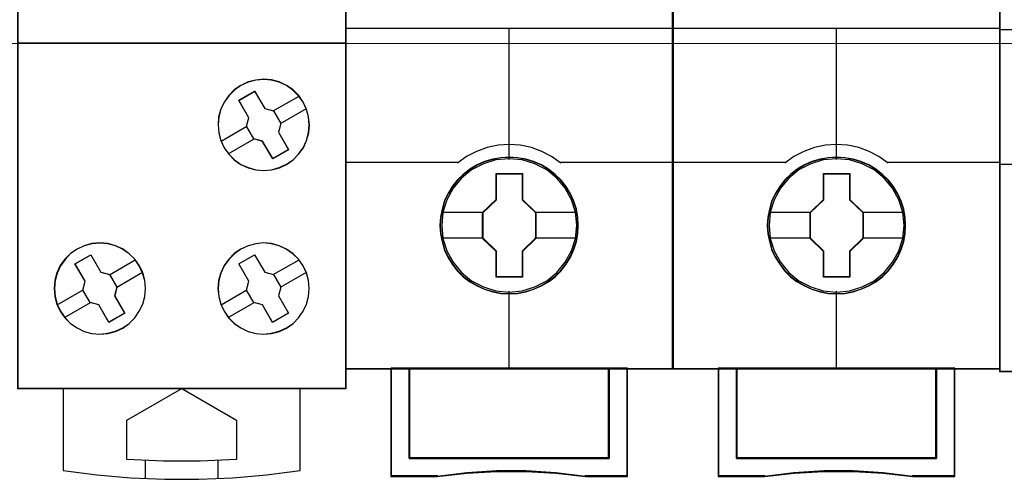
# Model space of a CAD drawing. Header units: millimetres. Extents: x -1290 to 1795, y -4192 to -1311.
# Tile 599 of 656: x 1092.06 to 1102.88, y -2956.36 to -2951.31. Entities that reach past the tile are written whole.
import ezdxf

# ---------------------------------------------------------------- set-up
doc = ezdxf.new("R2010")
doc.units = ezdxf.units.MM
doc.layers.add('45', color=7, linetype='Continuous')
doc.layers.add('Aparatura', color=7, linetype='Continuous', lineweight=13)

# ---------------------------------------------------------------- blocks, each defined once
blk = doc.blocks.new('*U388')
at = {"layer": '45', "color": 7}
for points in [[(306.509201, -233.591397), (324.517986, -233.591397), (324.517986, -233.591397), (324.517986, -316.574683), (324.517986, -316.574683), (306.509201, -316.574683), (306.509201, -316.574683), (306.509201, -233.591397), (306.509201, -233.591397)], [(306.516362, -233.598579), (324.510825, -233.598579), (324.510825, -316.567501), (306.516362, -316.567501), (306.516362, -233.598579)], [(322.185682, -300.81592), (321.933482, -300.458455), (321.622631, -300.14787), (321.264859, -299.901746), (320.866031, -299.708364), (320.443743, -299.597022), (320.01559, -299.561861), (319.575706, -299.602882), (319.153418, -299.708364), (318.75459, -299.895886), (318.396818, -300.14787), (318.091832, -300.458455), (317.839632, -300.81592), (317.651948, -301.208545), (317.534646, -301.630472), (317.50532, -302.069978), (317.540511, -302.503624), (317.651948, -302.93141), (317.833766, -303.324036), (318.091832, -303.681501), (318.396818, -303.986226), (318.760455, -304.24407), (319.153418, -304.425732), (319.575706, -304.537074), (320.01559, -304.578094), (320.443743, -304.537074), (320.871897, -304.425732), (321.264859, -304.238209), (321.628496, -303.986226), (321.927617, -303.675641), (322.191548, -303.324036), (322.367501, -302.92555), (322.484803, -302.503624), (322.519994, -302.075838), (322.478938, -301.630472), (322.367501, -301.214406), (322.185682, -300.81592)], [(322.179476, -300.81951), (321.927996, -300.463069), (321.618033, -300.153374), (321.261283, -299.907955), (320.863594, -299.715126), (320.442512, -299.604103), (320.015581, -299.569043), (319.576954, -299.609946), (319.155872, -299.715126), (318.758183, -299.902111), (318.401433, -300.153374), (318.097318, -300.463069), (317.845838, -300.81951), (317.65869, -301.211012), (317.541723, -301.63173), (317.512481, -302.069978), (317.547571, -302.502383), (317.65869, -302.928944), (317.83999, -303.320445), (318.097318, -303.676887), (318.401433, -303.980739), (318.764031, -304.237844), (319.155872, -304.418987), (319.576954, -304.53001), (320.015581, -304.570913), (320.442512, -304.53001), (320.869442, -304.418987), (321.261283, -304.232001), (321.623881, -303.980739), (321.922148, -303.671044), (322.185324, -303.320445), (322.360775, -302.923101), (322.477743, -302.502383), (322.512833, -302.075821), (322.471894, -301.63173), (322.360775, -301.216855), (322.179476, -300.81951)], [(318.643961, -300.71459), (319.514647, -300.209986), (319.514647, -300.209986), (320.067651, -301.166386), (320.067651, -301.166386), (320.550058, -301.289603), (320.550058, -301.289603), (320.955986, -301.987833), (320.955986, -301.987833), (320.82656, -302.474834), (320.82656, -302.474834), (321.379563, -303.431234), (321.379563, -303.431234), (320.508877, -303.92997), (320.508877, -303.92997), (319.94999, -302.97357), (319.94999, -302.97357), (319.473466, -302.838618), (319.473466, -302.838618), (319.067538, -302.146255), (319.067538, -302.146255), (319.196964, -301.670989), (319.196964, -301.670989), (318.643961, -300.71459), (318.643961, -300.71459)], [(318.652912, -300.719823), (319.51847, -300.217168), (320.068216, -301.169874), (320.547782, -301.292616), (320.95132, -301.98815), (320.822656, -302.473271), (321.372402, -303.425978), (320.506844, -303.922788), (319.951249, -302.970081), (319.477532, -302.83565), (319.073995, -302.145961), (319.202659, -301.67253), (318.652912, -300.719823)], [(313.182185, -309.810668), (312.929985, -309.453203), (312.619134, -309.148478), (312.261362, -308.890635), (311.868399, -308.708972), (311.446111, -308.59763), (311.006227, -308.55661), (310.572208, -308.59763), (310.14992, -308.714832), (309.756957, -308.896495), (309.399185, -309.142618), (309.088334, -309.459063), (308.836134, -309.804808), (308.64845, -310.209154), (308.537013, -310.63108), (308.501823, -311.064726), (308.542878, -311.504233), (308.64845, -311.920299), (308.836134, -312.318784), (309.088334, -312.67625), (309.399185, -312.986834), (309.756957, -313.232958), (310.14992, -313.426341), (310.572208, -313.537682), (311.012092, -313.572843), (311.446111, -313.531822), (311.868399, -313.42048), (312.267227, -313.238818), (312.619134, -312.986834), (312.929985, -312.67625), (313.17632, -312.318784), (313.369869, -311.926159), (313.481306, -311.504233), (313.516497, -311.064726), (313.481306, -310.63108), (313.364004, -310.209154), (313.182185, -309.810668)], [(313.175979, -309.814259), (312.924499, -309.457817), (312.614536, -309.153965), (312.257785, -308.89686), (311.865945, -308.715717), (311.444863, -308.604694), (311.006235, -308.563791), (310.573456, -308.604694), (310.152374, -308.72156), (309.760534, -308.902703), (309.403784, -309.148122), (309.09382, -309.46366), (308.842341, -309.808415), (308.655193, -310.211604), (308.544074, -310.632322), (308.508984, -311.064726), (308.549922, -311.502974), (308.655193, -311.917849), (308.842341, -312.315194), (309.09382, -312.671635), (309.403784, -312.981331), (309.760534, -313.226749), (310.152374, -313.419579), (310.573456, -313.530601), (311.012084, -313.565661), (311.444863, -313.524758), (311.865945, -313.413735), (312.263634, -313.232593), (312.614536, -312.981331), (312.924499, -312.671635), (313.17013, -312.315194), (313.363126, -311.923692), (313.474245, -311.502974), (313.509335, -311.064726), (313.474245, -310.632322), (313.357278, -310.211604), (313.175979, -309.814259)], [(322.186059, -309.811023), (321.927902, -309.453592), (321.622807, -309.148896), (321.25904, -308.896936), (320.865937, -308.709431), (320.443498, -308.5981), (320.009325, -308.551224), (319.575151, -308.60396), (319.152712, -308.709431), (318.753742, -308.896936), (318.395842, -309.143036), (318.090747, -309.459451), (317.838457, -309.805164), (317.650706, -310.209471), (317.533362, -310.631358), (317.498159, -311.064963), (317.539229, -311.504428), (317.650706, -311.920455), (317.83259, -312.318903), (318.08488, -312.676334), (318.395842, -312.986889), (318.753742, -313.23299), (319.152712, -313.426354), (319.575151, -313.537685), (320.009325, -313.572843), (320.443498, -313.531826), (320.871804, -313.420495), (321.264907, -313.238849), (321.628674, -312.986889), (321.927902, -312.676334), (322.186059, -312.318903), (322.367943, -311.926314), (322.47942, -311.504428), (322.514623, -311.064963), (322.47942, -310.631358), (322.367943, -310.209471), (322.186059, -309.811023)], [(322.17828, -309.814601), (321.921045, -309.458192), (321.617038, -309.154368), (321.25457, -308.903129), (320.86287, -308.71616), (320.441938, -308.605147), (320.009314, -308.558405), (319.57669, -308.61099), (319.155759, -308.71616), (318.758212, -308.903129), (318.40159, -309.148525), (318.097584, -309.464035), (317.846194, -309.808758), (317.659113, -310.21191), (317.542188, -310.632589), (317.50711, -311.064955), (317.548034, -311.503163), (317.659113, -311.917999), (317.840348, -312.315308), (318.091737, -312.671717), (318.40159, -312.981384), (318.758212, -313.22678), (319.155759, -313.419592), (319.57669, -313.530605), (320.009314, -313.565661), (320.441938, -313.524762), (320.868716, -313.413749), (321.260416, -313.232623), (321.622885, -312.981384), (321.921045, -312.671717), (322.17828, -312.315308), (322.359515, -311.923842), (322.470594, -311.503163), (322.505672, -311.064955), (322.470594, -310.632589), (322.359515, -310.21191), (322.17828, -309.814601)], [(309.642254, -309.70347), (310.51294, -309.204734), (310.51294, -309.204734), (311.065943, -310.161134), (311.065943, -310.161134), (311.548351, -310.296086), (311.548351, -310.296086), (311.948396, -310.988449), (311.948396, -310.988449), (311.824852, -311.463715), (311.824852, -311.463715), (312.377856, -312.420115), (312.377856, -312.420115), (311.50717, -312.924718), (311.50717, -312.924718), (310.948283, -311.968318), (310.948283, -311.968318), (310.477642, -311.839234), (310.477642, -311.839234), (310.071714, -311.146871), (310.071714, -311.146871), (310.195257, -310.65987), (310.195257, -310.65987), (309.642254, -309.70347), (309.642254, -309.70347)], [(309.649415, -309.708726), (310.514973, -309.211916), (311.064719, -310.164623), (311.544285, -310.299054), (311.941974, -310.988743), (311.819158, -311.462175), (312.368904, -312.414881), (311.503346, -312.917537), (310.947752, -311.96483), (310.479883, -311.836244), (310.076345, -311.146554), (310.199161, -310.661433), (309.649415, -309.708726)], [(318.63859, -309.70347), (319.509276, -309.204734), (319.509276, -309.204734), (320.068163, -310.161134), (320.068163, -310.161134), (320.55057, -310.290219), (320.55057, -310.290219), (320.956498, -310.988449), (320.956498, -310.988449), (320.821189, -311.463715), (320.821189, -311.463715), (321.374192, -312.420115), (321.374192, -312.420115), (320.503506, -312.924718), (320.503506, -312.924718), (319.950502, -311.968318), (319.950502, -311.968318), (319.473978, -311.839234), (319.473978, -311.839234), (319.06805, -311.146871), (319.06805, -311.146871), (319.191593, -310.65987), (319.191593, -310.65987), (318.63859, -309.70347), (318.63859, -309.70347)], [(318.645751, -309.708726), (319.511879, -309.211916), (320.067839, -310.164623), (320.547721, -310.293209), (320.951524, -310.988743), (320.816923, -311.462175), (321.367031, -312.414881), (320.500903, -312.917537), (319.950795, -311.96483), (319.476765, -311.836244), (319.072963, -311.146554), (319.195859, -310.661433), (318.645751, -309.708726)], [(308.99953, -316.558525), (308.99953, -321.064594), (308.99953, -321.064594), (310.849123, -321.310699), (312.716275, -321.474769), (314.583427, -321.556804), (316.444725, -321.556804), (318.311877, -321.474769), (320.167323, -321.310699), (322.016915, -321.064594), (322.016915, -321.064594), (322.016915, -316.558525), (308.99953, -316.558525)], [(312.499597, -318.294621), (315.513191, -316.558525), (315.513191, -316.558525), (318.515058, -318.294621), (318.515058, -318.294621), (318.515058, -320.464741), (318.515058, -320.464741), (316.515767, -320.558584), (314.510614, -320.558584), (312.499597, -320.464741), (312.499597, -320.464741), (312.499597, -318.294621), (312.499597, -318.294621)]]:
    blk.add_lwpolyline(points, close=True, dxfattribs=at)
for points in [[(306.509201, -297.558241), (324.517986, -297.558241)], [(320.538115, -301.301564), (321.957835, -300.47929)], [(320.942726, -301.996368), (322.355285, -301.174094)], [(317.668239, -302.960476), (319.082588, -302.138202)], [(318.065689, -303.65528), (319.485409, -302.825824)], [(311.536408, -310.307085), (312.956128, -309.479424)], [(320.538115, -310.301699), (321.957835, -309.479424)], [(311.933858, -310.996503), (313.358949, -310.168842)], [(320.942726, -310.996503), (322.355285, -310.168842)], [(308.671903, -311.96061), (310.086252, -311.138336)], [(317.668239, -311.96061), (319.082588, -311.138336)], [(309.069353, -312.650028), (310.489073, -311.827754)], [(318.065689, -312.650028), (319.485409, -311.827754)], [(313.505755, -320.511905), (313.505755, -321.522692)], [(317.498159, -320.511905), (317.498159, -321.522692)]]:
    blk.add_lwpolyline(points, dxfattribs=at)
blk = doc.blocks.new('*U389')
at = {"layer": '45', "color": 7}
for points in [[(342.485594, -233.760161), (324.514406, -233.760161), (324.514406, -315.4849), (342.485594, -315.4849), (342.485594, -233.760161)], [(342.467691, -233.778115), (324.532309, -233.778115), (324.532309, -315.466946), (342.467691, -315.466946), (342.467691, -233.778115)], [(337.29905, -307.601538), (337.276736, -307.150173), (337.204216, -306.698808), (337.048018, -306.263956), (336.869507, -305.851122), (336.63521, -305.454802), (336.350708, -305.108021), (336.021578, -304.788763), (335.653398, -304.508036), (335.279639, -304.26584), (334.844518, -304.078689), (334.414975, -303.952086), (333.957539, -303.869519), (333.500104, -303.841997), (333.042668, -303.869519), (332.59639, -303.952086), (332.144533, -304.078689), (331.731725, -304.26584), (331.341231, -304.508036), (330.97863, -304.788763), (330.643921, -305.108021), (330.376154, -305.454802), (330.130701, -305.851122), (329.935454, -306.263956), (329.812727, -306.698808), (329.723472, -307.150173), (329.695579, -307.601538), (329.723472, -308.052903), (329.812727, -308.487755), (329.935454, -308.922607), (330.130701, -309.33544), (330.376154, -309.731761), (330.643921, -310.08955), (330.97863, -310.414313), (331.341231, -310.689536), (331.731725, -310.920723), (332.144533, -311.107874), (332.59639, -311.239981), (333.042668, -311.333557), (333.500104, -311.355574), (333.957539, -311.333557), (334.414975, -311.239981), (334.844518, -311.107874), (335.279639, -310.920723), (335.653398, -310.689536), (336.021578, -310.414313), (336.350708, -310.08955), (336.63521, -309.731761), (336.869507, -309.33544), (337.048018, -308.922607), (337.204216, -308.487755), (337.276736, -308.052903), (337.29905, -307.601538)], [(337.29905, -307.601538), (337.276736, -307.150173), (337.204216, -306.698808), (337.048018, -306.263956), (336.869507, -305.851122), (336.63521, -305.454802), (336.350708, -305.108021), (336.021578, -304.788763), (335.653398, -304.508036), (335.279639, -304.26584), (334.844518, -304.078689), (334.414975, -303.952086), (333.957539, -303.869519), (333.500104, -303.841997), (333.042668, -303.869519), (332.59639, -303.952086), (332.144533, -304.078689), (331.731725, -304.26584), (331.341231, -304.508036), (330.97863, -304.788763), (330.643921, -305.108021), (330.376154, -305.454802), (330.130701, -305.851122), (329.935454, -306.263956), (329.812727, -306.698808), (329.723472, -307.150173), (329.695579, -307.601538), (329.723472, -308.052903), (329.812727, -308.487755), (329.935454, -308.922607), (330.130701, -309.33544), (330.376154, -309.731761), (330.643921, -310.08955), (330.97863, -310.414313), (331.341231, -310.689536), (331.731725, -310.920723), (332.144533, -311.107874), (332.59639, -311.239981), (333.042668, -311.333557), (333.500104, -311.355574), (333.957539, -311.333557), (334.414975, -311.239981), (334.844518, -311.107874), (335.279639, -310.920723), (335.653398, -310.689536), (336.021578, -310.414313), (336.350708, -310.08955), (336.63521, -309.731761), (336.869507, -309.33544), (337.048018, -308.922607), (337.204216, -308.487755), (337.276736, -308.052903), (337.29905, -307.601538)], [(337.279356, -307.601525), (337.257158, -307.152317), (337.185013, -306.703109), (337.029625, -306.270335), (336.852038, -305.859474), (336.618956, -305.465048), (336.335927, -305.119925), (336.008502, -304.802192), (335.642229, -304.522807), (335.270407, -304.281768), (334.837539, -304.095511), (334.410221, -303.969514), (333.955155, -303.887342), (333.500089, -303.859951), (333.045023, -303.887342), (332.601057, -303.969514), (332.15154, -304.095511), (331.740871, -304.281768), (331.3524, -304.522807), (330.991677, -304.802192), (330.658702, -305.119925), (330.392322, -305.465048), (330.14814, -305.859474), (329.953905, -306.270335), (329.831814, -306.703109), (329.743021, -307.152317), (329.715273, -307.601525), (329.743021, -308.050733), (329.831814, -308.483506), (329.953905, -308.91628), (330.14814, -309.327141), (330.392322, -309.721568), (330.658702, -310.077647), (330.991677, -310.400858), (331.3524, -310.674765), (331.740871, -310.904847), (332.15154, -311.091104), (332.601057, -311.22258), (333.045023, -311.315708), (333.500089, -311.337621), (333.955155, -311.315708), (334.410221, -311.22258), (334.837539, -311.091104), (335.270407, -310.904847), (335.642229, -310.674765), (336.008502, -310.400858), (336.335927, -310.077647), (336.618956, -309.721568), (336.852038, -309.327141), (337.029625, -308.91628), (337.185013, -308.483506), (337.257158, -308.050733), (337.279356, -307.601525)], [(332.785408, -304.745063), (334.231472, -304.745063), (334.231472, -306.173367), (334.957317, -306.879247), (334.957317, -308.307552), (334.231472, -309.024462), (334.231472, -310.441737), (332.785408, -310.441737), (332.785408, -309.024462), (332.042683, -308.307552), (332.042683, -306.879247), (332.785408, -306.173367), (332.785408, -304.745063)], [(332.785408, -304.745063), (334.231472, -304.745063), (334.231472, -304.745063), (334.231472, -306.173367), (334.231472, -306.173367), (334.957317, -306.879247), (334.957317, -306.879247), (334.957317, -308.307552), (334.957317, -308.307552), (334.231472, -309.024462), (334.231472, -309.024462), (334.231472, -310.441737), (334.231472, -310.441737), (332.785408, -310.441737), (332.785408, -310.441737), (332.785408, -309.024462), (332.785408, -309.024462), (332.042683, -308.307552), (332.042683, -308.307552), (332.042683, -306.879247), (332.042683, -306.879247), (332.785408, -306.173367), (332.785408, -306.173367), (332.785408, -304.745063), (332.785408, -304.745063)], [(332.795065, -304.763016), (334.221587, -304.763016), (334.221587, -306.181868), (334.937623, -306.883076), (334.937623, -308.301928), (334.221587, -309.014093), (334.221587, -310.421988), (332.795065, -310.421988), (332.795065, -309.014093), (332.062377, -308.301928), (332.062377, -306.883076), (332.795065, -306.181868), (332.795065, -304.763016)], [(338.998991, -315.447197), (338.998991, -320.397453), (328.001009, -320.397453), (328.001009, -315.447197), (327.004735, -315.447197), (327.004735, -321.395222), (329.548296, -321.395222), (331.167938, -321.21882), (332.798712, -321.13062), (334.429485, -321.13062), (336.060259, -321.21882), (337.685467, -321.395222), (339.995265, -321.395222), (339.995265, -315.447197), (338.998991, -315.447197)], [(333.494432, -315.447197), (327.99836, -315.447197), (327.99836, -320.402388), (339.00164, -320.402388), (339.00164, -315.447197), (333.494432, -315.447197)], [(339.00164, -320.402388), (339.00164, -315.447197), (333.494432, -315.447197), (327.99836, -315.447197), (327.99836, -320.402388), (339.00164, -320.402388)]]:
    blk.add_lwpolyline(points, close=True, dxfattribs=at)
at = {"layer": '45', "color": 139}
for points in [[(342.485594, -233.760161), (324.514406, -233.760161), (324.514406, -315.4849), (342.485594, -315.4849), (342.485594, -233.760161)], [(337.209534, -307.590647), (337.137017, -306.869521), (336.930622, -306.186929), (336.58477, -305.553879), (336.127354, -304.997897), (335.563951, -304.546505), (334.916875, -304.205209), (334.219594, -303.996027), (333.494422, -303.92997), (332.774828, -303.996027), (332.083125, -304.205209), (331.436049, -304.546505), (330.872646, -304.997897), (330.41523, -305.553879), (330.069378, -306.186929), (329.857405, -306.869521), (329.790466, -307.590647), (329.857405, -308.306269), (330.069378, -308.994366), (330.41523, -309.621911), (330.872646, -310.177893), (331.436049, -310.63479), (332.083125, -310.970581), (332.774828, -311.185268), (333.494422, -311.25683), (334.219594, -311.185268), (334.916875, -310.970581), (335.563951, -310.63479), (336.127354, -310.177893), (336.58477, -309.621911), (336.930622, -308.994366), (337.137017, -308.306269), (337.209534, -307.590647)]]:
    blk.add_lwpolyline(points, close=True, dxfattribs=at)
for points in [[(324.514406, -296.748534), (342.485594, -296.748534)], [(333.474936, -296.748534), (333.474936, -303.973058)], [(336.343021, -304.165162), (335.829155, -303.811948), (335.292947, -303.5214), (334.71764, -303.316308), (334.10882, -303.185277), (333.494414, -303.145398), (332.89118, -303.185277), (332.28236, -303.316308), (331.707053, -303.5214), (331.159674, -303.811948), (330.656979, -304.165162)], [(324.514406, -304.125664), (330.694575, -304.125664)], [(336.305425, -304.125664), (342.485594, -304.125664)], [(333.474936, -311.213741), (333.474936, -315.4849)], [(327.004735, -315.447197), (327.004735, -321.395222)], [(327.99836, -315.447197), (327.99836, -320.402388)], [(338.962253, -320.402388), (338.962253, -315.447197)], [(339.955878, -315.447197), (339.955878, -321.395222)], [(327.99836, -320.364686), (339.00164, -320.364686)], [(329.579209, -321.355724), (327.004735, -321.355724)], [(337.692919, -321.395222), (336.064888, -321.194141), (334.431281, -321.093601), (332.797675, -321.093601), (331.164068, -321.194141), (329.541612, -321.395222)], [(339.995265, -321.355724), (337.653532, -321.355724)]]:
    blk.add_lwpolyline(points, dxfattribs=at)
at = {"layer": '45', "color": 7}
for points in [[(329.768982, -306.865382), (332.08207, -306.865382)], [(334.91793, -306.865382), (337.225647, -306.865382)], [(329.768982, -308.283715), (332.08207, -308.283715)], [(334.91793, -308.283715), (337.225647, -308.283715)]]:
    blk.add_lwpolyline(points, dxfattribs=at)
at = {"layer": '45', "color": 59}
for points in [[(338.998991, -315.447197), (338.998991, -320.397453), (328.001009, -320.397453), (328.001009, -315.447197), (327.004735, -315.447197), (327.004735, -321.395222), (329.548296, -321.395222), (331.167938, -321.21882), (332.798712, -321.13062), (334.429485, -321.13062), (336.060259, -321.21882), (337.685467, -321.395222), (339.995265, -321.395222), (339.995265, -315.447197), (338.998991, -315.447197)], [(338.983833, -315.465151), (338.983833, -320.384029), (328.016167, -320.384029), (328.016167, -315.465151), (327.022638, -315.465151), (327.022638, -321.375473), (329.559188, -321.375473), (331.174366, -321.20019), (332.800645, -321.112548), (334.426923, -321.112548), (336.053202, -321.20019), (337.67393, -321.375473), (339.977362, -321.375473), (339.977362, -315.465151), (338.983833, -315.465151)], [(333.494432, -315.447197), (327.99836, -315.447197), (327.99836, -320.402388), (339.00164, -320.402388), (339.00164, -315.447197), (333.494432, -315.447197)], [(339.00164, -320.402388), (339.00164, -315.447197), (333.494432, -315.447197), (327.99836, -315.447197), (327.99836, -320.402388), (339.00164, -320.402388)], [(333.49445, -315.465151), (328.016263, -315.465151), (328.016263, -320.384434), (338.983737, -320.384434), (338.983737, -315.465151), (333.49445, -315.465151)]]:
    blk.add_lwpolyline(points, close=True, dxfattribs=at)
at = {"layer": '45', "color": 140}
blk.add_lwpolyline([(338.983737, -320.384434), (338.983737, -315.465151), (333.49445, -315.465151), (328.016263, -315.465151), (328.016263, -320.384434), (338.983737, -320.384434)], close=True, dxfattribs=at)
blk = doc.blocks.new('*U390')
at = {"layer": '45', "color": 7}
for points in [[(360.472896, -233.760161), (342.499917, -233.760161), (342.499917, -315.4849), (360.472896, -315.4849), (360.472896, -233.760161)], [(355.284561, -307.601538), (355.262252, -307.150173), (355.189749, -306.698808), (355.033588, -306.263956), (354.855119, -305.851122), (354.620878, -305.454802), (354.336442, -305.108021), (354.007389, -304.788763), (353.639296, -304.508036), (353.265626, -304.26584), (352.830607, -304.078689), (352.401165, -303.952086), (351.943837, -303.869519), (351.486509, -303.841997), (351.029182, -303.869519), (350.583008, -303.952086), (350.131257, -304.078689), (349.718547, -304.26584), (349.328145, -304.508036), (348.965629, -304.788763), (348.630999, -305.108021), (348.363295, -305.454802), (348.1179, -305.851122), (347.922699, -306.263956), (347.800001, -306.698808), (347.710766, -307.150173), (347.682881, -307.601538), (347.710766, -308.052903), (347.800001, -308.487755), (347.922699, -308.922607), (348.1179, -309.33544), (348.363295, -309.731761), (348.630999, -310.08955), (348.965629, -310.414313), (349.328145, -310.689536), (349.718547, -310.920723), (350.131257, -311.107874), (350.583008, -311.239981), (351.029182, -311.333557), (351.486509, -311.355574), (351.943837, -311.333557), (352.401165, -311.239981), (352.830607, -311.107874), (353.265626, -310.920723), (353.639296, -310.689536), (354.007389, -310.414313), (354.336442, -310.08955), (354.620878, -309.731761), (354.855119, -309.33544), (355.033588, -308.922607), (355.189749, -308.487755), (355.262252, -308.052903), (355.284561, -307.601538)], [(355.284561, -307.601538), (355.262252, -307.150173), (355.189749, -306.698808), (355.033588, -306.263956), (354.855119, -305.851122), (354.620878, -305.454802), (354.336442, -305.108021), (354.007389, -304.788763), (353.639296, -304.508036), (353.265626, -304.26584), (352.830607, -304.078689), (352.401165, -303.952086), (351.943837, -303.869519), (351.486509, -303.841997), (351.029182, -303.869519), (350.583008, -303.952086), (350.131257, -304.078689), (349.718547, -304.26584), (349.328145, -304.508036), (348.965629, -304.788763), (348.630999, -305.108021), (348.363295, -305.454802), (348.1179, -305.851122), (347.922699, -306.263956), (347.800001, -306.698808), (347.710766, -307.150173), (347.682881, -307.601538), (347.710766, -308.052903), (347.800001, -308.487755), (347.922699, -308.922607), (348.1179, -309.33544), (348.363295, -309.731761), (348.630999, -310.08955), (348.965629, -310.414313), (349.328145, -310.689536), (349.718547, -310.920723), (350.131257, -311.107874), (350.583008, -311.239981), (351.029182, -311.333557), (351.486509, -311.355574), (351.943837, -311.333557), (352.401165, -311.239981), (352.830607, -311.107874), (353.265626, -310.920723), (353.639296, -310.689536), (354.007389, -310.414313), (354.336442, -310.08955), (354.620878, -309.731761), (354.855119, -309.33544), (355.033588, -308.922607), (355.189749, -308.487755), (355.262252, -308.052903), (355.284561, -307.601538)], [(355.266658, -307.601525), (355.244454, -307.152317), (355.172292, -306.703109), (355.016867, -306.270335), (354.839239, -305.859474), (354.606101, -305.465048), (354.323005, -305.119925), (353.995502, -304.802192), (353.629143, -304.522807), (353.257233, -304.281768), (352.824263, -304.095511), (352.396843, -303.969514), (351.94167, -303.887342), (351.486496, -303.859951), (351.031323, -303.887342), (350.587251, -303.969514), (350.137628, -304.095511), (349.726862, -304.281768), (349.338299, -304.522807), (348.97749, -304.802192), (348.644436, -305.119925), (348.377993, -305.465048), (348.133754, -305.859474), (347.939472, -306.270335), (347.817353, -306.703109), (347.728538, -307.152317), (347.700784, -307.601525), (347.728538, -308.050733), (347.817353, -308.483506), (347.939472, -308.91628), (348.133754, -309.327141), (348.377993, -309.721568), (348.644436, -310.077647), (348.97749, -310.400858), (349.338299, -310.674765), (349.726862, -310.904847), (350.137628, -311.091104), (350.587251, -311.22258), (351.031323, -311.315708), (351.486496, -311.337621), (351.94167, -311.315708), (352.396843, -311.22258), (352.824263, -311.091104), (353.257233, -310.904847), (353.629143, -310.674765), (353.995502, -310.400858), (354.323005, -310.077647), (354.606101, -309.721568), (354.839239, -309.327141), (355.016867, -308.91628), (355.172292, -308.483506), (355.244454, -308.050733), (355.266658, -307.601525)], [(350.772253, -304.745063), (352.217429, -304.745063), (352.217429, -306.173367), (352.942828, -306.879247), (352.942828, -308.307552), (352.217429, -309.024462), (352.217429, -310.441737), (350.772253, -310.441737), (350.772253, -309.024462), (350.029984, -308.307552), (350.029984, -306.879247), (350.772253, -306.173367), (350.772253, -304.745063)], [(350.772253, -304.745063), (352.217429, -304.745063), (352.217429, -304.745063), (352.217429, -306.173367), (352.217429, -306.173367), (352.942828, -306.879247), (352.942828, -306.879247), (352.942828, -308.307552), (352.942828, -308.307552), (352.217429, -309.024462), (352.217429, -309.024462), (352.217429, -310.441737), (352.217429, -310.441737), (350.772253, -310.441737), (350.772253, -310.441737), (350.772253, -309.024462), (350.772253, -309.024462), (350.029984, -308.307552), (350.029984, -308.307552), (350.029984, -306.879247), (350.029984, -306.879247), (350.772253, -306.173367), (350.772253, -306.173367), (350.772253, -304.745063), (350.772253, -304.745063)], [(350.781032, -304.763016), (352.208443, -304.763016), (352.208443, -306.181868), (352.924925, -306.883076), (352.924925, -308.301928), (352.208443, -309.014093), (352.208443, -310.421988), (350.781032, -310.421988), (350.781032, -309.014093), (350.047888, -308.301928), (350.047888, -306.883076), (350.781032, -306.181868), (350.781032, -304.763016)], [(356.984639, -315.447197), (356.984639, -320.397453), (345.988173, -320.397453), (345.988173, -315.447197), (344.992036, -315.447197), (344.992036, -321.395222), (347.535247, -321.395222), (349.154666, -321.21882), (350.785215, -321.13062), (352.415763, -321.13062), (354.046312, -321.21882), (355.671296, -321.395222), (357.980776, -321.395222), (357.980776, -315.447197), (356.984639, -315.447197)], [(351.481733, -315.447197), (345.985661, -315.447197), (345.985661, -320.402388), (356.988941, -320.402388), (356.988941, -315.447197), (351.481733, -315.447197)], [(356.988941, -320.402388), (356.988941, -315.447197), (351.481733, -315.447197), (345.985661, -315.447197), (345.985661, -320.402388), (356.988941, -320.402388)]]:
    blk.add_lwpolyline(points, close=True, dxfattribs=at)
at = {"layer": '45', "color": 139}
for points in [[(360.472896, -233.760161), (342.499917, -233.760161), (342.499917, -315.4849), (360.472896, -315.4849), (360.472896, -233.760161)], [(355.195045, -307.590647), (355.122545, -306.869521), (354.9162, -306.186929), (354.570432, -305.553879), (354.113126, -304.997897), (353.549859, -304.546505), (352.902939, -304.205209), (352.205826, -303.996027), (351.480829, -303.92997), (350.761409, -303.996027), (350.069873, -304.205209), (349.422953, -304.546505), (348.859686, -304.997897), (348.40238, -305.553879), (348.056612, -306.186929), (347.84469, -306.869521), (347.777767, -307.590647), (347.84469, -308.306269), (348.056612, -308.994366), (348.40238, -309.621911), (348.859686, -310.177893), (349.422953, -310.63479), (350.069873, -310.970581), (350.761409, -311.185268), (351.480829, -311.25683), (352.205826, -311.185268), (352.902939, -310.970581), (353.549859, -310.63479), (354.113126, -310.177893), (354.570432, -309.621911), (354.9162, -308.994366), (355.122545, -308.306269), (355.195045, -307.590647)]]:
    blk.add_lwpolyline(points, close=True, dxfattribs=at)
at = {"layer": '45', "color": 59}
for points in [[(360.454992, -233.778115), (342.51782, -233.778115), (342.51782, -315.466946), (360.454992, -315.466946), (360.454992, -233.778115)], [(356.984639, -315.447197), (356.984639, -320.397453), (345.988173, -320.397453), (345.988173, -315.447197), (344.992036, -315.447197), (344.992036, -321.395222), (347.535247, -321.395222), (349.154666, -321.21882), (350.785215, -321.13062), (352.415763, -321.13062), (354.046312, -321.21882), (355.671296, -321.395222), (357.980776, -321.395222), (357.980776, -315.447197), (356.984639, -315.447197)], [(356.969482, -315.465151), (356.969482, -320.384029), (346.003331, -320.384029), (346.003331, -315.465151), (345.009939, -315.465151), (345.009939, -321.375473), (347.546139, -321.375473), (349.161094, -321.20019), (350.787148, -321.112548), (352.413201, -321.112548), (354.039255, -321.20019), (355.659759, -321.375473), (357.962873, -321.375473), (357.962873, -315.465151), (356.969482, -315.465151)], [(351.481733, -315.447197), (345.985661, -315.447197), (345.985661, -320.402388), (356.988941, -320.402388), (356.988941, -315.447197), (351.481733, -315.447197)], [(356.988941, -320.402388), (356.988941, -315.447197), (351.481733, -315.447197), (345.985661, -315.447197), (345.985661, -320.402388), (356.988941, -320.402388)], [(351.480857, -315.465151), (346.003565, -315.465151), (346.003565, -320.384434), (356.969248, -320.384434), (356.969248, -315.465151), (351.480857, -315.465151)]]:
    blk.add_lwpolyline(points, close=True, dxfattribs=at)
at = {"layer": '45', "color": 139}
for points in [[(342.499917, -296.748534), (360.472896, -296.748534)], [(351.462237, -296.748534), (351.462237, -303.973058)], [(354.330323, -304.165162), (353.816295, -303.811948), (353.279917, -303.5214), (352.704429, -303.316308), (352.095418, -303.185277), (351.480819, -303.145398), (350.877395, -303.185277), (350.268383, -303.316308), (349.692895, -303.5214), (349.145343, -303.811948), (348.64249, -304.165162)], [(342.499917, -304.125664), (348.681877, -304.125664)], [(354.290936, -304.125664), (360.472896, -304.125664)], [(351.462237, -311.213741), (351.462237, -315.4849)], [(344.992036, -315.447197), (344.992036, -321.395222)], [(345.985661, -315.447197), (345.985661, -320.402388)], [(356.949554, -320.402388), (356.949554, -315.447197)], [(357.94318, -315.447197), (357.94318, -321.395222)], [(345.985661, -320.364686), (356.988941, -320.364686)], [(347.56651, -321.355724), (344.992036, -321.355724)], [(355.67843, -321.395222), (354.050399, -321.194141), (352.416792, -321.093601), (350.783186, -321.093601), (349.149579, -321.194141), (347.527123, -321.395222)], [(357.980776, -321.355724), (355.640834, -321.355724)]]:
    blk.add_lwpolyline(points, dxfattribs=at)
at = {"layer": '45', "color": 7}
for points in [[(347.754493, -306.865382), (350.069371, -306.865382)], [(352.905231, -306.865382), (355.212948, -306.865382)], [(347.754493, -308.283715), (350.069371, -308.283715)], [(352.905231, -308.283715), (355.212948, -308.283715)]]:
    blk.add_lwpolyline(points, dxfattribs=at)
at = {"layer": '45', "color": 140}
blk.add_lwpolyline([(356.969248, -320.384434), (356.969248, -315.465151), (351.480857, -315.465151), (346.003565, -315.465151), (346.003565, -320.384434), (356.969248, -320.384434)], close=True, dxfattribs=at)
blk = doc.blocks.new('*U391')
at = {"layer": '45', "color": 7}
blk.add_lwpolyline([(432.463278, -233.600374), (360.44246, -233.600374), (360.44246, -315.623143), (432.463278, -315.623143), (432.463278, -233.600374)], close=True, dxfattribs=at)
at = {"layer": '45', "color": 139}
blk.add_lwpolyline([(432.463278, -233.600374), (360.44246, -233.600374), (360.44246, -315.623143), (432.463278, -315.623143), (432.463278, -233.600374)], close=True, dxfattribs=at)
at = {"layer": '45', "color": 59}
blk.add_lwpolyline([(432.441795, -233.621918), (360.463944, -233.621918), (360.463944, -315.601598), (432.441795, -315.601598), (432.441795, -233.621918)], close=True, dxfattribs=at)
at = {"layer": '45', "color": 139}
for points in [[(360.44246, -296.816758), (432.463278, -296.816758)], [(360.44246, -304.222613), (366.658436, -304.222613)]]:
    blk.add_lwpolyline(points, dxfattribs=at)

msp = doc.modelspace()

# ---------------------------------------------------------------- linework, layer by layer
at = {"layer": 'Aparatura', "color": 7, "lineweight": 13}
msp.add_lwpolyline([(1070.46, -2942.566), (1156.825, -2942.566), (1156.825, -2951.571), (1070.46, -2951.571), (1070.46, -2942.566)], close=True, dxfattribs=at)
msp.add_lwpolyline([(1070.46, -2951.571), (1156.825, -2951.571)], dxfattribs=at)

# ---------------------------------------------------------------- block references
at = {"layer": 'Aparatura', "color": 7, "lineweight": 13, "xscale": 0.2, "yscale": 0.2, "zscale": 0.2}
for name in ['*U388', '*U389', '*U390', '*U391']:
    msp.add_blockref(name, (1030.738, -2892.053), dxfattribs=at)

doc.saveas('drawing.dxf')
